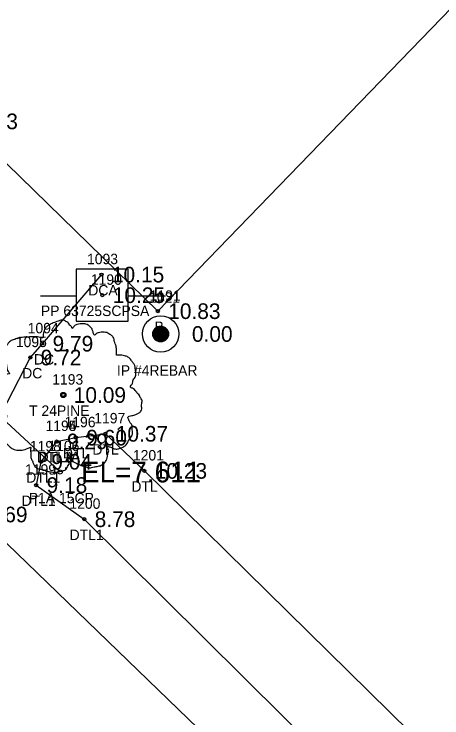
# Model space of a CAD drawing. Extents: x 2608598 to 2610682, y 641451 to 643526.
# Drawn here: x 2608902.4 to 2608943.4, y 643289.8 to 643357.3 of the extents above; entities that cross this region are included whole.
import ezdxf

# ---------------------------------------------------------------- set-up
doc = ezdxf.new("R2010")
doc.units = 0
for name, color, linetype in [('RD_EX_Bldg', 7, 'Continuous'), ('RD_EX_Bldg_txCode', 7, 'Continuous'), ('RD_EX_Conc', 7, 'Continuous'), ('RD_EX_Conc_txCode', 7, 'Continuous'), ('RD_EX_DR_Pipe', 7, 'Continuous'), ('RD_EX_DR_Pipe_txCode', 7, 'Continuous'), ('RD_EX_DV_Prop_txCode', 7, 'Continuous'), ('RD_EX_DV_PropPin', 7, 'Continuous'), ('RD_EX_H2O', 7, 'Continuous'), ('RD_EX_H2O_txCode', 7, 'Continuous'), ('RD_EX_Road', 7, 'Continuous'), ('RD_EX_TX_Bldg_ELEV', 7, 'Continuous'), ('RD_EX_TX_Conc_ELEV', 7, 'Continuous'), ('RD_EX_TX_DV_Prop_ELEV', 7, 'Continuous'), ('RD_EX_TX_H2O_ELEV', 7, 'Continuous'), ('RD_EX_TX_Road_ELEV', 7, 'Continuous'), ('RD_EX_TX_VEG_ELEV', 7, 'Continuous'), ('RD_EX_UT', 7, 'Continuous'), ('RD_EX_UT_txCode', 7, 'Continuous'), ('RD_EX_VEG', 7, 'Continuous'), ('RD_EX_VEG_txCode', 7, 'Continuous'), ('RD_HC_Survey_ELEV', 7, 'Continuous'), ('RD_SMD_Locator', 7, 'Continuous'), ('RD_TX_Pipe_ElevEX', 7, 'Continuous')]:
    doc.layers.add(name, color=color, linetype=linetype)

msp = doc.modelspace()

# ---------------------------------------------------------------- linework, layer by layer
at = {"layer": 'RD_EX_Bldg'}
msp.add_lwpolyline([(2608949.222, 643362.954), (2608925.328, 643386.738), (2608891.055, 643353.268), (2608916.172, 643328.806), (2608949.222, 643362.954)], dxfattribs=at)
at = {"layer": 'RD_EX_Conc'}
msp.add_lwpolyline([(2608910.769, 643332.317), (2608905.074, 643325.683), (2608903.937, 643324.359), (2608897.264, 643311.51)], dxfattribs=at)
at = {"layer": 'RD_EX_DR_Pipe'}
msp.add_line((2608906.801, 643313.376), (2608812.867, 643400.541), dxfattribs=at)
at = {"layer": 'RD_EX_DV_PropPin'}
for p, q in [((2608915.746, 643326.32), (2608915.746, 643326.916)), ((2608915.781, 643326.248), (2608915.781, 643326.987)), ((2608915.816, 643326.191), (2608915.816, 643327.044)), ((2608915.851, 643326.144), (2608915.851, 643327.092)), ((2608915.886, 643326.103), (2608915.886, 643327.133)), ((2608915.921, 643326.067), (2608915.921, 643327.169)), ((2608915.956, 643326.036), (2608915.956, 643327.2)), ((2608915.991, 643326.008), (2608915.991, 643327.228)), ((2608916.026, 643325.983), (2608916.026, 643327.252)), ((2608916.061, 643325.962), (2608916.061, 643327.274)), ((2608916.096, 643325.942), (2608916.096, 643327.294)), ((2608916.131, 643325.925), (2608916.131, 643327.311)), ((2608916.166, 643325.91), (2608916.166, 643327.325)), ((2608916.201, 643325.897), (2608916.201, 643327.338)), ((2608916.236, 643325.886), (2608916.236, 643327.349)), ((2608916.271, 643325.877), (2608916.271, 643327.359)), ((2608916.306, 643325.87), (2608916.306, 643327.366)), ((2608916.341, 643325.864), (2608916.341, 643327.372)), ((2608916.376, 643325.86), (2608916.376, 643327.376)), ((2608916.411, 643325.858), (2608916.411, 643327.378)), ((2608916.446, 643325.857), (2608916.446, 643327.379)), ((2608916.481, 643325.858), (2608916.481, 643327.378)), ((2608916.516, 643325.86), (2608916.516, 643327.376)), ((2608916.551, 643325.864), (2608916.551, 643327.372)), ((2608916.586, 643325.87), (2608916.586, 643327.366)), ((2608916.621, 643325.877), (2608916.621, 643327.359)), ((2608916.656, 643325.886), (2608916.656, 643327.349)), ((2608916.691, 643325.897), (2608916.691, 643327.338)), ((2608916.726, 643325.91), (2608916.726, 643327.325)), ((2608916.761, 643325.925), (2608916.761, 643327.311)), ((2608916.796, 643325.942), (2608916.796, 643327.294)), ((2608916.831, 643325.962), (2608916.831, 643327.274)), ((2608916.866, 643325.983), (2608916.866, 643327.252)), ((2608916.901, 643326.008), (2608916.901, 643327.228)), ((2608916.936, 643326.036), (2608916.936, 643327.2)), ((2608916.971, 643326.067), (2608916.971, 643327.169)), ((2608917.007, 643326.103), (2608917.007, 643327.133)), ((2608917.042, 643326.144), (2608917.042, 643327.092)), ((2608917.077, 643326.191), (2608917.077, 643327.044)), ((2608917.112, 643326.248), (2608917.112, 643326.987)), ((2608917.147, 643326.32), (2608917.147, 643326.916)), ((2608915.711, 643326.422), (2608915.711, 643326.814)), ((2608917.182, 643326.422), (2608917.182, 643326.814))]:
    msp.add_line(p, q, dxfattribs=at)
for radius in [1.75, 0.761]:
    msp.add_circle((2608916.446, 643326.618), radius, dxfattribs=at)
at = {"layer": 'RD_EX_H2O'}
for points in [[(2608906.459, 643316.308), (2608908.309, 643316.672), (2608911.14, 643317.041), (2608914.885, 643313.483), (2608979.583, 643249.875), (2609010.648, 643218.643)], [(2608906.459, 643316.308), (2608904.957, 643314.355), (2608904.5, 643312.117), (2608909.115, 643308.846), (2608974.263, 643244.235), (2609005.734, 643214.716), (2609009.052, 643211.598), (2609010.841, 643213.401), (2609012.561, 643215.904), (2609010.648, 643218.643)]]:
    msp.add_lwpolyline(points, dxfattribs=at)
at = {"layer": 'RD_EX_Road'}
msp.add_lwpolyline([(2608823.565, 643381.898), (2608829.584, 643376.805), (2608846.192, 643359.903), (2608852.068, 643354.1), (2608873.124, 643334.611), (2608877.912, 643330.135), (2608897.264, 643311.51), (2608898.769, 643309.298), (2608970.3, 643240.177), (2609042.495, 643170.94), (2609058.512, 643155.458)], dxfattribs=at)
at = {"layer": 'RD_EX_UT'}
for p, q in [((2608913.341, 643332.849), (2608908.341, 643332.849)), ((2608908.341, 643332.849), (2608908.341, 643327.849)), ((2608913.341, 643327.849), (2608913.341, 643332.849)), ((2608904.91, 643330.287), (2608908.379, 643330.287)), ((2608913.27, 643330.287), (2608916.91, 643330.287)), ((2608908.341, 643327.849), (2608913.341, 643327.849))]:
    msp.add_line(p, q, dxfattribs=at)
at = {"layer": 'RD_EX_VEG'}
for centre, radius in [((2608907.105, 643320.761), 0.25), ((2608907.093, 643320.742), 0.0001)]:
    msp.add_circle(centre, radius, dxfattribs=at)
for points in [[(2608907.237, 643327.928), (2608906.937, 643327.953), (2608906.613, 643327.853), (2608906.363, 643327.753), (2608906.138, 643327.678), (2608905.913, 643327.578), (2608905.613, 643327.403), (2608905.388, 643327.203), (2608905.263, 643326.953), (2608905.213, 643326.728), (2608905.163, 643326.453), (2608905.163, 643326.278), (2608905.038, 643326.253), (2608904.888, 643326.278), (2608904.638, 643326.353), (2608904.388, 643326.353), (2608904.139, 643326.353), (2608903.789, 643326.328), (2608903.439, 643326.328), (2608903.164, 643326.278), (2608902.839, 643326.229), (2608902.464, 643326.104), (2608902.114, 643325.979), (2608901.815, 643325.729), (2608901.565, 643325.254), (2608901.44, 643324.904), (2608901.29, 643324.654), (2608901.44, 643324.204), (2608901.615, 643323.855), (2608901.64, 643323.655), (2608901.715, 643323.23), (2608901.815, 643323.005), (2608901.94, 643322.805), (2608901.865, 643322.78), (2608901.49, 643322.73), (2608901.19, 643322.63), (2608900.765, 643322.405), (2608900.54, 643322.18), (2608900.44, 643321.855), (2608900.415, 643321.506), (2608900.315, 643321.306), (2608900.24, 643321.031), (2608900.215, 643320.956), (2608900.165, 643320.631), (2608900.265, 643320.181), (2608900.29, 643319.831), (2608900.415, 643319.606), (2608900.565, 643319.432), (2608900.74, 643319.182), (2608901.14, 643318.957), (2608901.465, 643318.857), (2608901.665, 643318.832), (2608901.49, 643318.332), (2608901.44, 643317.982), (2608901.315, 643317.582), (2608901.315, 643317.507), (2608901.265, 643317.033), (2608901.415, 643316.708), (2608901.49, 643316.333), (2608901.665, 643316.108), (2608901.94, 643315.808), (2608902.264, 643315.583), (2608902.764, 643315.458), (2608903.164, 643315.483), (2608903.739, 643315.658), (2608903.989, 643315.733), (2608903.964, 643315.558), (2608903.989, 643315.183), (2608903.989, 643314.759), (2608904.139, 643314.434), (2608904.239, 643314.159), (2608904.388, 643313.909), (2608904.713, 643313.684), (2608905.113, 643313.609), (2608905.538, 643313.459), (2608905.988, 643313.384), (2608906.488, 643313.359), (2608907.087, 643313.509), (2608907.362, 643313.634), (2608907.462, 643313.809), (2608907.662, 643314.184), (2608907.612, 643314.409), (2608907.637, 643315.008), (2608907.737, 643314.833), (2608907.912, 643314.484), (2608908.412, 643314.184), (2608908.812, 643314.009), (2608909.286, 643313.859), (2608909.586, 643313.784), (2608910.061, 643313.859), (2608910.436, 643313.934), (2608910.811, 643314.059), (2608911.111, 643314.334), (2608911.285, 643314.609), (2608911.335, 643314.883), (2608911.41, 643315.258), (2608911.46, 643315.433)], [(2608911.46, 643315.433), (2608911.385, 643315.608), (2608911.335, 643315.858), (2608911.41, 643315.833), (2608911.585, 643315.783), (2608911.86, 643315.658), (2608912.085, 643315.583), (2608912.41, 643315.608), (2608912.685, 643315.708), (2608913.135, 643315.983), (2608913.41, 643316.458), (2608913.684, 643316.858), (2608913.759, 643317.182), (2608913.709, 643317.407), (2608913.684, 643317.907), (2608913.484, 643318.157), (2608913.434, 643318.282), (2608913.335, 643318.682), (2608913.41, 643318.732), (2608913.684, 643318.782), (2608914.059, 643318.907), (2608914.334, 643319.032), (2608914.559, 643319.207), (2608914.634, 643319.432), (2608914.609, 643319.831), (2608914.659, 643320.231), (2608914.584, 643320.381), (2608914.484, 643320.531), (2608914.409, 643320.731), (2608914.259, 643320.881), (2608914.159, 643321.031), (2608914.059, 643321.131), (2608913.934, 643321.281), (2608913.759, 643321.406), (2608913.609, 643321.456), (2608913.559, 643321.606), (2608913.709, 643321.805), (2608913.759, 643321.905), (2608913.784, 643322.13), (2608914.009, 643322.48), (2608914.059, 643322.88), (2608914.009, 643323.305), (2608913.959, 643323.58), (2608913.809, 643323.855), (2608913.609, 643324.104), (2608913.484, 643324.279), (2608913.31, 643324.404), (2608912.985, 643324.529), (2608912.735, 643324.579), (2608912.385, 643324.579), (2608912.185, 643324.629), (2608912.21, 643324.679), (2608912.21, 643324.829), (2608912.21, 643325.104), (2608912.135, 643325.554), (2608911.985, 643326.054), (2608911.985, 643326.079), (2608911.885, 643326.328), (2608911.66, 643326.528), (2608911.485, 643326.628), (2608911.285, 643326.753), (2608911.036, 643326.778), (2608910.736, 643326.778), (2608910.461, 643326.728), (2608910.261, 643326.628), (2608910.086, 643326.503), (2608910.011, 643326.653), (2608909.911, 643326.953), (2608909.861, 643327.103), (2608909.711, 643327.278), (2608909.486, 643327.478), (2608909.036, 643327.603), (2608908.412, 643327.528), (2608908.112, 643327.328), (2608907.962, 643327.153), (2608907.912, 643327.278), (2608907.712, 643327.478), (2608907.612, 643327.653), (2608907.437, 643327.778), (2608907.287, 643327.878), (2608907.187, 643327.928)]]:
    msp.add_spline(points, degree=3, dxfattribs=at)
at = {"layer": 'RD_SMD_Locator'}
for centre, radius in [((2608910.769, 643332.317), 0.15), ((2608910.85, 643330.34), 0.15), ((2608916.172, 643328.806), 0.15), ((2608916.446, 643326.618), 0.15), ((2608905.074, 643325.683), 0.15), ((2608903.937, 643324.359), 0.15), ((2608907.105, 643320.761), 0.15), ((2608908.309, 643316.672), 0.15), ((2608911.14, 643317.041), 0.15), ((2608906.459, 643316.308), 0.15), ((2608906.459, 643316.308), 0.15), ((2608904.957, 643314.355), 0.15), ((2608906.801, 643313.376), 0.2), ((2608914.885, 643313.483), 0.15), ((2608904.5, 643312.117), 0.15), ((2608909.115, 643308.846), 0.15)]:
    msp.add_circle(centre, radius, dxfattribs=at)

# ---------------------------------------------------------------- texts
at = {"layer": 'RD_EX_Bldg_txCode'}
for s, p in [('1191', (2608915.392, 643329.806)), ('B', (2608915.865, 643326.806))]:
    msp.add_text(s, height=1, dxfattribs=at).set_placement(p)
at = {"layer": 'RD_EX_Conc_txCode'}
for s, p in [('1093', (2608909.383, 643333.317)), ('DCA', (2608909.501, 643330.317)), ('1094', (2608903.688, 643326.683)), ('1095', (2608902.551, 643325.359)), ('DC', (2608904.294, 643323.683)), ('DC', (2608903.157, 643322.359))]:
    msp.add_text(s, height=1, dxfattribs=at).set_placement(p)
at = {"layer": 'RD_EX_DR_Pipe_txCode'}
for s, p in [('1106', (2608905.675, 643315.376)), ('P1A 15CP', (2608903.793, 643310.376))]:
    msp.add_text(s, height=1, dxfattribs=at).set_placement(p)
at = {"layer": 'RD_EX_DV_Prop_txCode'}
for s, p in [('1021', (2608915.344, 643329.618)), ('IP #4REBAR', (2608912.249, 643322.618))]:
    msp.add_text(s, height=1, dxfattribs=at).set_placement(p)
at = {"layer": 'RD_EX_H2O_txCode'}
for s, p in [('1197', (2608910.077, 643318.041)), ('1194', (2608905.396, 643317.308)), ('1195', (2608905.396, 643317.308)), ('1196', (2608907.222, 643317.672)), ('1198', (2608903.894, 643315.355)), ('DTL', (2608909.896, 643315.041)), ('DTL', (2608907.065, 643314.672)), ('1201', (2608913.783, 643314.483)), ('DTL1A', (2608904.561, 643314.308)), ('DTLA', (2608904.727, 643314.308)), ('1199', (2608903.437, 643313.117)), ('DTL1', (2608903.548, 643312.355)), ('DTL', (2608913.641, 643311.483)), ('DTL1', (2608903.09, 643310.117)), ('1200', (2608907.69, 643309.846)), ('DTL1', (2608907.706, 643306.846))]:
    msp.add_text(s, height=1, dxfattribs=at).set_placement(p)
at = {"layer": 'RD_EX_TX_Bldg_ELEV'}
msp.add_text('10.83', height=1.5, dxfattribs=at).set_placement((2608917.172, 643328.056))
at = {"layer": 'RD_EX_TX_Conc_ELEV'}
for s, p in [('10.33', (2608897.729, 643346.269)), ('10.15', (2608911.769, 643331.567)), ('9.79', (2608906.074, 643324.933)), ('9.72', (2608904.937, 643323.609))]:
    msp.add_text(s, height=1.5, dxfattribs=at).set_placement(p)
at = {"layer": 'RD_EX_TX_DV_Prop_ELEV'}
msp.add_text('0.00', height=1.5, dxfattribs=at).set_placement((2608919.446, 643325.868))
at = {"layer": 'RD_EX_TX_H2O_ELEV'}
for s, p in [('9.60', (2608909.309, 643315.922)), ('10.37', (2608912.14, 643316.291)), ('9.29', (2608907.459, 643315.558)), ('9.29', (2608907.459, 643315.558)), ('9.04', (2608905.957, 643313.605)), ('10.23', (2608915.885, 643312.733)), ('9.18', (2608905.5, 643311.367)), ('8.78', (2608910.115, 643308.096))]:
    msp.add_text(s, height=1.5, dxfattribs=at).set_placement(p)
at = {"layer": 'RD_EX_TX_Road_ELEV'}
msp.add_text('9.69', height=1.5, dxfattribs=at).set_placement((2608899.769, 643308.548))
at = {"layer": 'RD_EX_TX_VEG_ELEV'}
msp.add_text('10.09', height=1.5, dxfattribs=at).set_placement((2608908.105, 643320.011))
at = {"layer": 'RD_EX_UT_txCode'}
for s, p in [('1190', (2608909.748, 643331.34)), ('PP 63725SCPSA', (2608904.953, 643328.34))]:
    msp.add_text(s, height=1, dxfattribs=at).set_placement(p)
at = {"layer": 'RD_EX_VEG_txCode'}
for s, p in [('1193', (2608906.042, 643321.761)), ('T 24PINE', (2608903.818, 643318.761))]:
    msp.add_text(s, height=1, dxfattribs=at).set_placement(p)
at = {"layer": 'RD_HC_Survey_ELEV'}
msp.add_text('10.25', height=1.5, dxfattribs=at).set_placement((2608911.85, 643329.59))
at = {"layer": 'RD_TX_Pipe_ElevEX'}
msp.add_text('EL=7.611', height=2, dxfattribs=at).set_placement((2608908.801, 643312.376))

doc.saveas('drawing.dxf')
